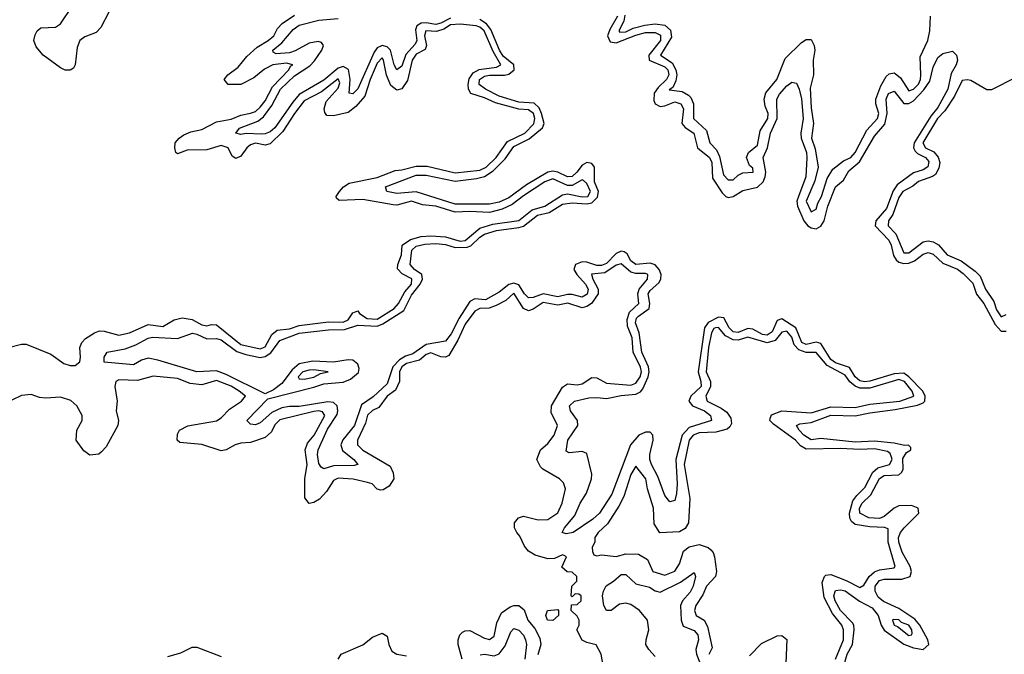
# Model space of a CAD drawing. Header units: inches. Extents: x 2710684 to 2828758, y 857022 to 965663.
# Tile 271 of 316: x 2782763 to 2786802, y 885710 to 888316. Entities that reach past the tile are written whole.
import ezdxf

# ---------------------------------------------------------------- set-up
doc = ezdxf.new("R2010")
doc.units = ezdxf.units.IN
doc.header["$MEASUREMENT"] = 0
doc.layers.add('C7888', color=7, linetype='Continuous')

msp = doc.modelspace()

# ---------------------------------------------------------------- linework, layer by layer
at = {"layer": 'C7888', "color": 4}
for points, elevation in [([(2783130.3, 888350), (2783095.6, 888284.4), (2783076.5, 888263.5), (2783030, 888245.1), (2783010.3, 888229.7), (2782998.3, 888201.7), (2782991, 888130), (2782983.6, 888116.4), (2782970, 888108), (2782950, 888108), (2782930, 888118), (2782859, 888170), (2782830, 888204), (2782821.2, 888230), (2782826.3, 888253.7), (2782834, 888270), (2782850, 888282.8), (2782910, 888284.9), (2782930, 888299.3), (2782978.3, 888370)], 8), ([(2782712.1, 886967.9), (2782770, 886984), (2782790, 886984), (2782890, 886943), (2782943.6, 886903.6), (2782970, 886896), (2782990, 886895.8), (2783009.6, 886910.4), (2783013, 886930), (2783009.6, 886970), (2783018, 886990), (2783033, 887007), (2783070, 887030.6), (2783090, 887038), (2783110, 887037.1), (2783170, 887021.1), (2783213.2, 887030), (2783290, 887064.2), (2783350, 887056.4), (2783396.3, 887083.7), (2783430, 887092.2), (2783470, 887084.6), (2783510, 887062.6), (2783530, 887058.4), (2783550, 887063.8), (2783570, 887063), (2783670, 886981.8), (2783750, 886963.9), (2783770, 886972.7), (2783797.2, 887022.8), (2783819.2, 887040.8), (2783870, 887046.8), (2783910, 887059.7), (2784030, 887075.6), (2784090, 887074.3), (2784110, 887083.1), (2784130, 887112), (2784150, 887121), (2784157.3, 887110), (2784188.4, 887088.4), (2784230, 887086.4), (2784299.7, 887130), (2784317.3, 887150), (2784342.3, 887197.7), (2784369.7, 887230), (2784371.3, 887251.3), (2784332.4, 887272.4), (2784312.9, 887292.9), (2784313.7, 887310), (2784329.7, 887350), (2784332.6, 887390), (2784366.3, 887413.7), (2784410, 887425), (2784450, 887427.8), (2784510, 887424.1), (2784570, 887406.4), (2784590, 887408.6), (2784650, 887459.7), (2784703.9, 887476.1), (2784810, 887491.6), (2784865, 887535), (2784918, 887550), (2784990, 887597), (2785010, 887600.3), (2785070, 887588.7), (2785093.3, 887590), (2785104, 887610), (2785090, 887643.7), (2785075.6, 887655.6), (2785070, 887657.6), (2785030, 887635.6), (2785010, 887634.5), (2784950, 887662), (2784917.6, 887650), (2784830, 887592.8), (2784783.5, 887556.5), (2784741.6, 887538.4), (2784690, 887524.2), (2784610, 887528.6), (2784550, 887525.6), (2784470, 887549.8), (2784415.9, 887555.9), (2784370, 887570.8), (2784310, 887554.8), (2784295.1, 887555.1), (2784170, 887577.7), (2784073.2, 887573.2), (2784063.2, 887583.2), (2784061.2, 887590), (2784075.1, 887610), (2784092, 887630), (2784114.8, 887645.2), (2784230, 887668.1), (2784303.5, 887696.5), (2784330, 887698.9), (2784390, 887714.9), (2784434.8, 887714.8), (2784550, 887687.2), (2784650, 887697.8), (2784676, 887710), (2784718, 887750), (2784764.4, 887815.6), (2784835.1, 887850), (2784871.8, 887888.2), (2784876.5, 887910), (2784871.5, 887930), (2784850, 887945.3), (2784810, 887948.8), (2784714.5, 887974.5), (2784670, 887994.8), (2784613.2, 888013.2), (2784603.5, 888030), (2784602.3, 888050), (2784607, 888073), (2784622.8, 888097.2), (2784648.2, 888111.8), (2784719.4, 888120.6), (2784736.3, 888130), (2784704.7, 888184.7), (2784668.6, 888270), (2784650, 888285), (2784635.1, 888290), (2784570, 888297.9), (2784530, 888294.1), (2784503, 888277), (2784472.2, 888267.8), (2784428.8, 888270), (2784423.9, 888250), (2784431.8, 888210), (2784426.6, 888193.4), (2784390, 888174.2), (2784372.7, 888150), (2784353.7, 888066.3), (2784330, 888032), (2784310, 888027), (2784286, 888046), (2784267.4, 888087.4), (2784255.4, 888150), (2784250, 888159.5), (2784230, 888137), (2784201.2, 888070), (2784178.4, 888001.6), (2784141.3, 887958.7), (2784110, 887935.4), (2784050, 887920.5), (2784022.9, 887922.9), (2784014.8, 887934.8), (2784012, 887950), (2784020.1, 887979.9), (2784070, 888034), (2784076.2, 888056.2), (2784070, 888072.4), (2784000.9, 888019.1), (2783930, 887982.4), (2783890, 887931.2), (2783843.1, 887856.9), (2783790, 887805.6), (2783770, 887800.5), (2783730, 887808.3), (2783710, 887802.6), (2783695.3, 887790), (2783670, 887755.1), (2783650, 887745.2), (2783634.8, 887754.8), (2783617.6, 887790), (2783590, 887799.7), (2783530, 887780.9), (2783450, 887779.6), (2783410, 887765.2), (2783404, 887770), (2783399.3, 887790), (2783400.9, 887810), (2783417.2, 887830), (2783436.6, 887843.4), (2783464.9, 887855.1), (2783510, 887864.6), (2783570, 887896.5), (2783630, 887907.9), (2783670, 887924.4), (2783710, 887931.8), (2783730, 887939.5), (2783750, 887956.4), (2783770, 887983.1), (2783799.6, 888040.4), (2783867.3, 888110), (2783874.5, 888125.5), (2783884, 888130), (2783857.3, 888137.3), (2783802, 888130), (2783767, 888113), (2783723, 888077), (2783670, 888049.5), (2783618, 888050), (2783601.2, 888070), (2783617.2, 888090), (2783658.9, 888121.1), (2783695.1, 888164.9), (2783737.1, 888202.9), (2783782, 888230), (2783805.6, 888250), (2783820.1, 888279.9), (2783839.2, 888300.8), (2783890, 888333.7)], 8), ([(2786142.9, 885657.1), (2786157.4, 885710), (2786179.3, 885750), (2786186, 885810), (2786184.5, 885830), (2786179, 885839), (2786130.8, 885890), (2786107.9, 885930), (2786103.5, 885950), (2786110, 885971.8), (2786130, 885974.7), (2786150, 885970.2), (2786208.8, 885928.8), (2786260.8, 885900.8), (2786284.9, 885870), (2786296.9, 885830), (2786309.5, 885809.5), (2786390, 885752), (2786430, 885736.8), (2786469.7, 885730.3), (2786492.8, 885750), (2786488.7, 885770), (2786455.9, 885830), (2786435, 885855), (2786370, 885898), (2786307.2, 885927.2), (2786284.6, 885944.6), (2786271.9, 885970), (2786272.1, 885990), (2786290, 886013.4), (2786310, 886018.8), (2786381.5, 886018.5), (2786416.3, 886030), (2786422, 886050), (2786415.8, 886070), (2786383.1, 886130), (2786369.8, 886170), (2786368.9, 886190), (2786376.1, 886210), (2786390.9, 886230), (2786452, 886290), (2786449.6, 886310), (2786421.1, 886321.1), (2786370, 886320.3), (2786350, 886309.8), (2786310, 886275.5), (2786290, 886267.3), (2786246, 886270), (2786209.8, 886290), (2786208.9, 886310), (2786219.2, 886330), (2786254.5, 886365.5), (2786290, 886431.4), (2786310, 886443.6), (2786370, 886447.2), (2786382.2, 886457.8), (2786387.4, 886470), (2786385.4, 886514.6), (2786401.2, 886538.8), (2786419.3, 886550), (2786418.6, 886558.6), (2786409.3, 886569.3), (2786393.2, 886566.8), (2786350, 886576.8), (2786270, 886585.6), (2786190, 886581.6), (2786050, 886595.5), (2786010, 886591), (2785979.7, 886610), (2785960.5, 886630), (2785949.4, 886650), (2785963.5, 886656.5), (2786010, 886662.2), (2786090, 886691.8), (2786190, 886689.3), (2786250, 886702.2), (2786354.6, 886714.6), (2786446.5, 886733.5), (2786470, 886743.2), (2786475.8, 886750), (2786478.2, 886770), (2786468, 886790), (2786410, 886849.8), (2786390, 886864.1), (2786350, 886861.4), (2786250, 886831.3), (2786230, 886829.2), (2786210, 886833.3), (2786189.9, 886849.9), (2786167.9, 886887.9), (2786110, 886907), (2786090, 886921.2), (2786050, 886986.2), (2786030, 886991.7), (2785990, 886981.5), (2785971.5, 886990), (2785946.8, 887050), (2785890, 887087.6), (2785870, 887080.5), (2785850, 887034.3), (2785830, 887021.1), (2785810, 887023.4), (2785770, 887045.5), (2785750, 887047.2), (2785710, 887031.6), (2785690, 887033.8), (2785672.9, 887050), (2785651.7, 887091.7), (2785630, 887094.2), (2785587.3, 887072.7), (2785571.8, 887050), (2785546.3, 886870), (2785558, 886830), (2785558.8, 886810), (2785516.9, 886770), (2785508, 886750), (2785523.1, 886730), (2785572.4, 886710), (2785597.1, 886690), (2785600.7, 886670), (2785510, 886640.7), (2785481.1, 886610), (2785454.2, 886510), (2785459.7, 886410), (2785457.4, 886370), (2785450, 886341.2), (2785430, 886336), (2785410, 886362.7), (2785380.4, 886440.4), (2785354.5, 886490), (2785347.6, 886510), (2785347.7, 886530), (2785361.2, 886590), (2785359.8, 886610), (2785350, 886622), (2785330, 886622.4), (2785303.1, 886610), (2785268.1, 886570), (2785192.4, 886367.6), (2785141.7, 886290), (2785114.9, 886265.1), (2785033.4, 886210), (2785005.1, 886205.1), (2784988, 886210), (2784998, 886230), (2785039.8, 886280.2), (2785062, 886330), (2785088.7, 886371.3), (2785108.2, 886430), (2785109.7, 886450), (2785090, 886534), (2785070, 886542.9), (2785017.2, 886537.2), (2785004.5, 886544.5), (2785011.3, 886590), (2785053.3, 886650), (2785051.5, 886670), (2785022.4, 886710), (2785018.4, 886730), (2785039, 886750), (2785097.5, 886762.5), (2785130, 886764.9), (2785170, 886760.2), (2785230, 886772.1), (2785290, 886777.7), (2785310, 886788.1), (2785319.6, 886800.4), (2785341.3, 886850), (2785345, 886870), (2785342.7, 886890), (2785314.6, 886950), (2785303.7, 887030), (2785289.2, 887070.8), (2785292.9, 887090), (2785301.1, 887098.9), (2785345.1, 887130), (2785348, 887150), (2785341.6, 887190), (2785350, 887204.2), (2785384.9, 887235.1), (2785393.5, 887250), (2785394.4, 887270), (2785386.6, 887290), (2785370, 887309.8), (2785350, 887315.9), (2785290, 887310.9), (2785270, 887325.7), (2785254.9, 887354.9), (2785242.6, 887362.6), (2785230, 887365.6), (2785210, 887355.6), (2785170, 887314.4), (2785150, 887306.1), (2785130, 887306), (2785090, 887320.7), (2785070, 887322), (2785043.1, 887310), (2785036.9, 887290), (2785048, 887270), (2785084.7, 887230), (2785095, 887210), (2785091.5, 887188.5), (2785070, 887176), (2785030, 887187.3), (2785010, 887187.5), (2784970, 887177.8), (2784910, 887190.7), (2784870, 887175.8), (2784850, 887174.2), (2784834.2, 887190), (2784810, 887227.7), (2784790, 887234.5), (2784770, 887228.9), (2784730, 887196.8), (2784673.8, 887166.2), (2784630, 887169), (2784610, 887159.2), (2784566, 887090), (2784533.5, 887026.5), (2784510, 886995.8), (2784430, 886981.5), (2784376, 886944), (2784345.8, 886934.2), (2784320.8, 886919.2), (2784294.3, 886890), (2784270, 886821.1), (2784212.6, 886767.4), (2784165.1, 886734.9), (2784135.9, 886650), (2784088.7, 886591.3), (2784080.8, 886570), (2784086.7, 886546.7), (2784133.4, 886510), (2784150.7, 886490), (2784135.1, 886484.9), (2784050, 886483.9), (2784010, 886471.8), (2783999.1, 886479.1), (2783990, 886494), (2783984.2, 886530), (2783987.3, 886550), (2784025.8, 886634.2), (2784065.4, 886694.6), (2784068.7, 886710), (2784065.7, 886730), (2784050, 886743.9), (2784027, 886747), (2783910, 886728.1), (2783870, 886727.7), (2783838.2, 886721.8), (2783797.3, 886702.7), (2783750, 886660.7), (2783730, 886652.7), (2783710, 886655.3), (2783695.3, 886670), (2783780.5, 886759.5), (2783970, 886806.5), (2784010, 886821), (2784090, 886827.5), (2784120.4, 886839.6), (2784152.3, 886867.7), (2784156.1, 886883.9), (2784150, 886902), (2784130, 886917.3), (2784110, 886919.4), (2784050, 886909.9), (2783965.7, 886914.3), (2783910, 886902.6), (2783881.3, 886878.7), (2783837.8, 886822.2), (2783803.8, 886796.2), (2783770, 886779.5), (2783610, 886859.4), (2783570, 886874.6), (2783490, 886869.8), (2783330, 886918), (2783290, 886925.6), (2783262.4, 886917.6), (2783230, 886898), (2783109.2, 886909.2), (2783109.2, 886930), (2783122, 886950), (2783195.6, 886964.4), (2783239.3, 886980.7), (2783290, 887008.2), (2783307.6, 887012.4), (2783410, 887007.4), (2783471.6, 887028.4), (2783490, 887024.6), (2783530, 887005.5), (2783570, 887006.7), (2783590, 887001.8), (2783653.6, 886953.6), (2783690, 886940.6), (2783750, 886929.3), (2783770, 886932.7), (2783792.7, 886947.3), (2783830, 886998.5), (2783910, 887029.3), (2784030, 887042.5), (2784095.6, 887044.4), (2784150, 887061.1), (2784230, 887057.7), (2784253, 887067), (2784338.4, 887121.6), (2784370, 887184.9), (2784406.3, 887230), (2784415.8, 887250), (2784413.3, 887270), (2784382.9, 887290), (2784364.4, 887310), (2784371.1, 887370), (2784390, 887385.5), (2784425.3, 887394.7), (2784470, 887396.6), (2784510, 887392.4), (2784550, 887380.1), (2784598.9, 887381.1), (2784613.4, 887386.6), (2784650, 887422.6), (2784670, 887434.8), (2784719.3, 887450), (2784810, 887462.1), (2784830, 887468.6), (2784887.5, 887512.5), (2784935.3, 887524.7), (2784990, 887558.2), (2785030, 887564), (2785090, 887559.5), (2785110, 887563.2), (2785133.5, 887586.5), (2785137.7, 887610), (2785121.7, 887650), (2785120.7, 887710), (2785110, 887725.7), (2785090, 887729.8), (2785070, 887718.8), (2785049.2, 887690), (2785030, 887672.5), (2785010, 887669.9), (2784970, 887689.1), (2784950, 887693.6), (2784930, 887689.1), (2784842.2, 887637.8), (2784770, 887584.5), (2784730, 887566.8), (2784690, 887558), (2784550, 887558.5), (2784390, 887608.9), (2784310, 887601.7), (2784268.7, 887610), (2784264, 887630), (2784390, 887676.8), (2784430, 887678), (2784550, 887652.5), (2784636.9, 887663.1), (2784670, 887671.8), (2784704.9, 887695.1), (2784755.1, 887744.9), (2784790, 887795), (2784853.7, 887826.3), (2784908.2, 887871.8), (2784914.2, 887890), (2784903.2, 887930), (2784894, 887954), (2784873.7, 887973.7), (2784810, 887976.8), (2784730, 888001.8), (2784673.6, 888030), (2784648.4, 888050), (2784649.8, 888070), (2784670, 888083.6), (2784690, 888088.1), (2784752.2, 888087.8), (2784770, 888092.3), (2784792, 888110), (2784789.8, 888130), (2784746.5, 888166.5), (2784731.4, 888190), (2784695.6, 888275.6), (2784678.2, 888298.2), (2784650, 888316.5)], 4), ([(2784530, 888321.9), (2784490, 888301), (2784470, 888295.6), (2784430, 888303.4), (2784410, 888301.5), (2784392.7, 888290), (2784386.4, 888273.6), (2784392, 888230), (2784385.1, 888214.9), (2784347.4, 888172.6), (2784330, 888124.5), (2784310.3, 888109.7), (2784299.1, 888130), (2784284.5, 888190), (2784270, 888204.5), (2784250, 888209.8), (2784230, 888200.4), (2784216.9, 888183.1), (2784150, 888032), (2784130, 888012), (2784114.6, 888014.6), (2784119.3, 888070), (2784111.3, 888111.3), (2784090, 888123.5), (2784070, 888117.2), (2784010, 888068.1), (2783910, 888008.7), (2783882.9, 887977.1), (2783810, 887871.2), (2783790, 887855.4), (2783770, 887846.6), (2783754.1, 887845.9), (2783691.6, 887848.4), (2783670, 887844.5), (2783649, 887850), (2783665.2, 887870), (2783740.5, 887899.5), (2783763.5, 887916.5), (2783796.9, 887963.1), (2783832.9, 888030), (2783890, 888085.4), (2783953, 888127), (2783973, 888147), (2784003.1, 888190), (2784009.7, 888210), (2784001.7, 888221.7), (2783986.9, 888226.9), (2783950, 888218.9), (2783892.6, 888187.4), (2783870, 888179.8), (2783815.5, 888175.5), (2783802.5, 888182.5), (2783800.9, 888190), (2783838.8, 888221.2), (2783884.6, 888275.4), (2783910, 888293.6), (2783990, 888313.5), (2784070, 888320.6)], 4), ([(2785215.1, 888330), (2785184, 888276), (2785174.5, 888250), (2785184.8, 888224.8), (2785210, 888220.2), (2785290, 888252.3), (2785330, 888262.7), (2785370, 888263.5), (2785392.2, 888252.2), (2785391.9, 888230), (2785344.2, 888170), (2785345.5, 888150), (2785410, 888122.6), (2785421.5, 888110), (2785425.5, 888090), (2785417.1, 888070), (2785382.8, 888037.2), (2785366.4, 888013.6), (2785364.3, 887984.3), (2785370.2, 887970.2), (2785390, 887958.9), (2785410, 887961.8), (2785450, 887978.8), (2785475.6, 887970), (2785486.2, 887950), (2785479.6, 887890), (2785492.7, 887872.7), (2785528.8, 887850), (2785543.6, 887790), (2785592.8, 887750), (2785602, 887730), (2785604.6, 887664.6), (2785644.5, 887604.5), (2785660.4, 887590), (2785670, 887585.4), (2785690, 887589.2), (2785730, 887613.8), (2785790, 887628.2), (2785813.5, 887650), (2785821.8, 887670), (2785823.7, 887690), (2785812.7, 887750), (2785830.8, 887790), (2785843.8, 887850), (2785869.8, 887910), (2785869.7, 887990), (2785880.5, 888010), (2785910, 888043.8), (2785930, 888059.3), (2785950, 888054.9), (2785960.9, 888030), (2785970.2, 887990.2), (2785976.8, 887910), (2785967.8, 887850), (2785969.4, 887830), (2785990.8, 887770.8), (2785991.8, 887748.2), (2785988.4, 887670), (2785957.4, 887590), (2785951.8, 887570), (2785953.4, 887550), (2785979.7, 887490), (2785996.9, 887470), (2786010, 887461.1), (2786030, 887456.9), (2786050, 887467.7), (2786063.1, 887490), (2786078.5, 887550), (2786109.9, 887630.1), (2786142.5, 887657.5), (2786164.9, 887695.1), (2786207.6, 887732.4), (2786270, 887837.4), (2786312.8, 887887.2), (2786321.3, 887930), (2786317.8, 887990), (2786327.9, 888012.1), (2786350, 888022), (2786390, 887971.5), (2786410, 887971.2), (2786430, 887982.8), (2786472.4, 888027.6), (2786496.9, 888063.1), (2786510, 888121), (2786530, 888160.5), (2786550, 888177.6), (2786590, 888186.8), (2786606.8, 888170), (2786610.7, 888150), (2786604.9, 888130), (2786584.5, 888095.5), (2786571, 888030), (2786530, 887955.8), (2786500.7, 887919.3), (2786432.5, 887810), (2786429.3, 887790), (2786436.3, 887776.3), (2786446.2, 887766.2), (2786479.5, 887750), (2786492.9, 887732.9), (2786488.2, 887711.8), (2786470, 887699.8), (2786430, 887687), (2786362.1, 887637.9), (2786346.4, 887613.6), (2786319.1, 887540.9), (2786275.8, 887490), (2786272.4, 887470), (2786329.2, 887410), (2786338.6, 887390), (2786348.1, 887348.1), (2786358.5, 887330), (2786370, 887320.7), (2786390, 887315), (2786410, 887316.6), (2786433.8, 887326.2), (2786470, 887353.4), (2786490, 887360.2), (2786510, 887353.6), (2786550, 887316.5), (2786610, 887291.9), (2786633.9, 887273.9), (2786673.5, 887233.5), (2786688.9, 887188.9), (2786718.4, 887150), (2786764.8, 887064.8), (2786790, 887037.3), (2786810, 887036.5)], 4), ([(2785246.1, 888333.9), (2785241.3, 888310), (2785220.4, 888270), (2785224.8, 888264.8), (2785250, 888266.5), (2785279.4, 888280.6), (2785327, 888293), (2785370, 888298.6), (2785410, 888293.1), (2785432.3, 888272.3), (2785436.5, 888243.5), (2785392.4, 888170), (2785439.2, 888139.2), (2785455.2, 888110), (2785459.1, 888090), (2785455.2, 888064.8), (2785442.5, 888037.5), (2785428, 888028), (2785480.6, 888020.6), (2785506.5, 888006.5), (2785516, 887996), (2785527.2, 887970), (2785527, 887910), (2785580.7, 887860.7), (2785594.8, 887810), (2785621.3, 887781.3), (2785634, 887754), (2785650, 887678.8), (2785670, 887658.8), (2785690, 887658), (2785710, 887678), (2785730, 887686.8), (2785772.7, 887690), (2785770, 887706), (2785757.2, 887717.2), (2785745.2, 887750), (2785753.2, 887770), (2785790, 887800.7), (2785800.1, 887859.9), (2785832, 887910), (2785833.3, 887930), (2785821.3, 887961.3), (2785816.9, 887990), (2785823.9, 888016.1), (2785869.6, 888070), (2785903.2, 888156.8), (2785970, 888222), (2785990, 888234), (2786010, 888234), (2786022, 888210), (2786024.7, 888190), (2786018.8, 888150), (2786019.1, 888090), (2786005.9, 888034.1), (2786010, 887954), (2786019.3, 887890), (2786010.7, 887830), (2786025.8, 887785.8), (2786039.1, 887710), (2786025.4, 887654.6), (2785989.1, 887570), (2786010, 887526.8), (2786030, 887538), (2786037.4, 887562.6), (2786053, 887590), (2786075.8, 887664.2), (2786098.6, 887701.4), (2786143.1, 887736.9), (2786173.3, 887750), (2786190, 887770.8), (2786237.7, 887862.3), (2786282.4, 887910), (2786287.6, 887930), (2786275.8, 887970), (2786275.4, 887990), (2786295.8, 888044.2), (2786317.2, 888082.8), (2786330, 888093.4), (2786350, 888098), (2786355.1, 888095.1), (2786377.1, 888077.1), (2786410, 888023.8), (2786430, 888030.4), (2786450, 888050.6), (2786459.1, 888070), (2786460.5, 888090), (2786456.5, 888163.5), (2786489, 888230), (2786497.2, 888270), (2786499, 888330)], 8), ([(2786850, 888078), (2786750, 888028), (2786730, 888028), (2786665.6, 888065.6), (2786650, 888069.2), (2786630, 888066), (2786598, 888002), (2786558.9, 887941.1), (2786528.4, 887910), (2786468.1, 887810), (2786479.1, 887790), (2786513.3, 887773.3), (2786531.4, 887751.4), (2786537.4, 887730), (2786534.1, 887705.9), (2786519.4, 887680.6), (2786508.1, 887671.9), (2786450, 887651.2), (2786427.7, 887632.3), (2786385.7, 887610), (2786370, 887585.2), (2786344.7, 887515.3), (2786327, 887490), (2786326.4, 887470), (2786356.9, 887436.9), (2786390, 887358), (2786410, 887358.4), (2786470, 887403.1), (2786490, 887407.2), (2786510, 887403.7), (2786531.8, 887391.8), (2786568.4, 887350), (2786625.5, 887325.5), (2786683.2, 887283.2), (2786702.7, 887262.7), (2786725.3, 887210), (2786758.7, 887158.7), (2786770, 887124), (2786790, 887096.3), (2786810, 887104.9)], 8), ([(2785156.4, 885663.6), (2785148, 885710), (2785128.4, 885748.4), (2785090, 885758), (2785070, 885768), (2785048, 885810), (2785058, 885830), (2785058, 885850), (2785050, 885866), (2785026, 885890), (2785027.3, 885912.7), (2785050, 885914), (2785066, 885930), (2785066, 885950), (2785056.4, 885956.4), (2785042, 885958), (2785030, 885946), (2785026, 885950), (2785028, 885990), (2785048, 886010), (2785048, 886030), (2785030, 886048), (2785008.4, 886048.4), (2784987.3, 886067.3), (2785006, 886110), (2784996.4, 886116.4), (2784990, 886118), (2784956.9, 886103.1), (2784930, 886102), (2784877.5, 886117.5), (2784850, 886133.2), (2784833.6, 886153.6), (2784814.7, 886194.7), (2784802.7, 886210), (2784793.2, 886230), (2784793.2, 886250), (2784809.4, 886270.6), (2784830, 886277.3), (2784890, 886261.6), (2784930, 886263), (2784970, 886291.3), (2784989, 886330), (2785002, 886390), (2784993.6, 886413.6), (2784978, 886430), (2784908.7, 886470), (2784899.3, 886479.3), (2784884, 886510), (2784899, 886550), (2784930, 886576), (2784955.1, 886610), (2784969.2, 886650), (2784943.6, 886703.6), (2784945.1, 886730), (2784990, 886806.8), (2785010, 886820.7), (2785050, 886816.3), (2785070, 886820.5), (2785110, 886846), (2785130, 886844.7), (2785170, 886823), (2785270, 886814.9), (2785290, 886823.1), (2785308, 886850), (2785313.5, 886870), (2785310, 886889), (2785279.2, 886950), (2785275.3, 887010), (2785256.8, 887056.8), (2785254.9, 887085.1), (2785264.9, 887115.1), (2785303.6, 887150), (2785298.9, 887190), (2785304.2, 887210), (2785338.4, 887250), (2785339.3, 887270), (2785330, 887274), (2785290, 887273.3), (2785270, 887279.1), (2785230, 887313), (2785210, 887308.2), (2785163, 887277), (2785108.9, 887271.1), (2785114.4, 887250), (2785136, 887210), (2785136, 887190), (2785109.4, 887150.6), (2785090, 887138), (2785070, 887133.1), (2785011.7, 887151.7), (2784970, 887143.5), (2784910, 887154.5), (2784870, 887127.3), (2784850, 887120.7), (2784829.6, 887129.6), (2784790, 887193), (2784757.3, 887162.7), (2784718.3, 887141.7), (2784688.3, 887131.7), (2784650, 887129.4), (2784630, 887119.3), (2784590, 887066), (2784560.7, 886999.3), (2784523.4, 886936.6), (2784510, 886929.5), (2784490, 886931.2), (2784450, 886947.6), (2784430, 886940.5), (2784402.8, 886917.2), (2784350, 886903.5), (2784330.4, 886890), (2784321.5, 886870), (2784321.1, 886830), (2784304.8, 886795.2), (2784270, 886769.5), (2784236.5, 886723.5), (2784210, 886711.6), (2784190, 886692.3), (2784181, 886659), (2784148.4, 886590), (2784148.2, 886570), (2784170, 886548.7), (2784283, 886483), (2784295.2, 886455.2), (2784297.3, 886430), (2784279.3, 886400.7), (2784254.4, 886385.6), (2784244.7, 886384.7), (2784230, 886388.7), (2784208.7, 886410), (2784190, 886415.6), (2784130.7, 886429.3), (2784070, 886433.3), (2784050, 886423.7), (2784021.7, 886378.3), (2783992.3, 886347.7), (2783970, 886333.2), (2783950, 886329), (2783933.2, 886353.2), (2783933.3, 886430), (2783942.4, 886490), (2783934.3, 886550), (2783943.3, 886576.7), (2783971.1, 886610), (2784015.4, 886690), (2784005.6, 886705.6), (2783990, 886709.6), (2783970, 886706.9), (2783830, 886672.4), (2783810, 886652), (2783795.8, 886624.2), (2783770, 886600.7), (2783710, 886579.5), (2783670, 886577.6), (2783646.8, 886570), (2783610, 886549.3), (2783590, 886546), (2783510, 886572), (2783420.4, 886580.4), (2783408.9, 886588.9), (2783410, 886614), (2783418, 886630), (2783452.1, 886647.9), (2783570, 886668.2), (2783590, 886680.7), (2783623.6, 886716.4), (2783673.2, 886750), (2783689, 886770), (2783662.7, 886790), (2783630, 886810.8), (2783570, 886834.5), (2783510, 886816.9), (2783462.3, 886822.3), (2783410, 886842.9), (2783310, 886851.5), (2783245.8, 886834.2), (2783170, 886837.6), (2783157.3, 886830), (2783152.7, 886810), (2783162.4, 886750), (2783159.3, 886710), (2783168.2, 886670), (2783165.5, 886650), (2783117.6, 886562.4), (2783098.8, 886541.2), (2783087.5, 886532.5), (2783050, 886528), (2783025.6, 886545.6), (2782994, 886590), (2782997.2, 886630), (2783019.5, 886670), (2783019.5, 886690), (2782998, 886730), (2782972.3, 886752.3), (2782930, 886765.6), (2782870, 886761.3), (2782844.4, 886764.4), (2782810, 886777), (2782770, 886772.3), (2782730, 886753.2)], 8), ([(2786109.5, 885690), (2786142.6, 885770), (2786143, 885810), (2786136.3, 885830), (2786097.3, 885877.3), (2786063, 885943), (2786054.7, 886005.3), (2786064.5, 886030), (2786070, 886035.5), (2786090, 886037.1), (2786153.8, 886013.8), (2786210, 885983.8), (2786226, 885994), (2786247.6, 886030), (2786270, 886048.9), (2786290, 886056.9), (2786350, 886065.5), (2786355.1, 886070), (2786326.3, 886170), (2786325.6, 886225.6), (2786311.2, 886231.2), (2786250, 886232.8), (2786190, 886243.5), (2786175.3, 886255.3), (2786168.6, 886268.6), (2786167.1, 886290), (2786180.4, 886339.6), (2786197.2, 886362.8), (2786230, 886394.4), (2786262.6, 886457.4), (2786283.9, 886476.1), (2786331.8, 886490), (2786342, 886510), (2786340.1, 886520.1), (2786334.6, 886534.6), (2786322.5, 886542.5), (2786270, 886554.2), (2786210, 886550.6), (2786130, 886555.3), (2785990, 886552.1), (2785966.4, 886566.4), (2785946, 886590), (2785855.6, 886655.6), (2785840.9, 886670), (2785841.5, 886678.5), (2785846.9, 886693.1), (2785890, 886710.3), (2786010, 886702), (2786090, 886726.5), (2786190, 886723.5), (2786250, 886737.7), (2786374, 886750), (2786431.5, 886770), (2786424.7, 886790), (2786392.7, 886830), (2786370, 886838.2), (2786250, 886802.4), (2786210, 886802.2), (2786190.5, 886810.5), (2786168.2, 886828.2), (2786150, 886856.9), (2786075.6, 886895.6), (2786030, 886949.7), (2785990, 886948.8), (2785959.7, 886959.7), (2785940.8, 886980.8), (2785930, 887012), (2785910, 887036.4), (2785890, 887032.8), (2785861.9, 886998.1), (2785830, 886988.7), (2785750, 887011.6), (2785710, 887000.3), (2785690, 887001.2), (2785658.4, 887018.4), (2785630, 887052.1), (2785618, 887050), (2785610, 887047.6), (2785600.7, 887030), (2785589.4, 886970), (2785579.1, 886870), (2785596.5, 886830), (2785597.3, 886810), (2785577.6, 886770), (2785583, 886750), (2785641.3, 886721.3), (2785664.5, 886704.5), (2785680.3, 886680.3), (2785682.8, 886657.2), (2785676.5, 886643.5), (2785664.9, 886635.1), (2785618.2, 886621.8), (2785550, 886619.3), (2785525.7, 886610), (2785509.2, 886590), (2785489.2, 886490), (2785512.4, 886350), (2785507.3, 886250), (2785493, 886227), (2785470, 886212.3), (2785388.7, 886208.7), (2785365.2, 886245.2), (2785363.7, 886310), (2785338, 886390), (2785331.6, 886430), (2785290, 886482), (2785270, 886448.7), (2785241.3, 886358.7), (2785221.3, 886318.7), (2785174.6, 886245.4), (2785136, 886210), (2785122, 886190), (2785122, 886170), (2785112, 886150), (2785112.7, 886132.7), (2785118, 886118), (2785130, 886114), (2785150, 886118), (2785210, 886111), (2785250, 886122.8), (2785301, 886121), (2785338.8, 886098.8), (2785361, 886050), (2785410, 886034.8), (2785450, 886051.3), (2785470, 886082), (2785486.8, 886133.2), (2785509.3, 886150.7), (2785550, 886160.7), (2785588, 886148), (2785598.8, 886138.8), (2785608.1, 886128.1), (2785614, 886110), (2785622, 886050), (2785617.3, 886030), (2785580.5, 885990), (2785565.3, 885954.7), (2785536.3, 885910), (2785530.8, 885890), (2785538.8, 885870), (2785570.6, 885850.6), (2785584.9, 885824.9), (2785603.5, 885736.5), (2785590.7, 885709.3)], 8), ([(2785370, 885701.6), (2785343.5, 885730), (2785332.1, 885750), (2785332.9, 885770), (2785344.1, 885810), (2785338, 885850), (2785305.7, 885890), (2785270, 885914), (2785250, 885920.3), (2785223.4, 885916.6), (2785190, 885889.4), (2785170, 885889.4), (2785159.7, 885910), (2785153.5, 885950), (2785157.7, 885970), (2785168.9, 885991.1), (2785199.5, 886010), (2785230, 886037.1), (2785250, 886037.1), (2785290, 885999.6), (2785346.4, 885986.4), (2785370, 885970.3), (2785390, 885965.5), (2785473.7, 886006.3), (2785530, 886046), (2785535.8, 886030), (2785526.3, 885990), (2785514.1, 885965.9), (2785481.5, 885930), (2785473.8, 885910), (2785477.2, 885850), (2785485.3, 885825.3), (2785530, 885807.4), (2785544.4, 885790), (2785547.9, 885770), (2785536.9, 885730), (2785539.3, 885710), (2785579, 885610)], 4), ([(2784578, 885690), (2784561.2, 885750), (2784561.2, 885770), (2784569, 885790), (2784579.3, 885800.7), (2784590, 885806.8), (2784610, 885807.3), (2784670, 885776), (2784690, 885771.3), (2784710, 885784.7), (2784720.7, 885839.3), (2784740.1, 885879.9), (2784775.1, 885904.9), (2784790, 885911), (2784810, 885911), (2784833, 885893), (2784848.2, 885850), (2784875.9, 885815.9), (2784896.8, 885776.8), (2784901, 885750), (2784888, 885708)], 8), ([(2784652.6, 885707.4), (2784670, 885710.2), (2784710, 885704), (2784730, 885711.8), (2784754.9, 885745.1), (2784777.3, 885802.7), (2784790, 885816.4), (2784810, 885808.7), (2784830, 885788.2), (2784838.6, 885770), (2784842.2, 885750), (2784835.6, 885690)], 4), ([(2784069, 885690), (2784082, 885710), (2784170, 885748.8), (2784210, 885780.5), (2784250, 885797.3), (2784270, 885784.7), (2784277.1, 885750), (2784290, 885723), (2784310, 885710.5), (2784350, 885704.2)], 8), ([(2785756.4, 885703.6), (2785805.8, 885754.2), (2785870, 885785.5), (2785890, 885786.8), (2785910.6, 885770.6), (2785905.7, 885674.3)], 8), ([(2783370, 885700.4), (2783423.5, 885716.5), (2783470, 885739.1), (2783490, 885739.1), (2783590, 885701.6)], 8)]:
    msp.add_lwpolyline(points, dxfattribs=dict(at, elevation=elevation))
at = {"layer": 'C7888', "color": 4, "elevation": 8}
for points in [[(2783970, 886878.3), (2783950, 886876.9), (2783924.9, 886870), (2783905.3, 886850), (2783910, 886840.7), (2783930, 886839.5), (2783970, 886847.7), (2783997.2, 886862.8), (2784028, 886870)], [(2784950, 885848.7), (2784928, 885850), (2784922, 885870), (2784928, 885890), (2784970, 885894), (2784974, 885890), (2784974, 885870)], [(2786346.6, 885853.4), (2786344, 885850), (2786351, 885830), (2786364.2, 885824.2), (2786410, 885787), (2786422, 885790), (2786424, 885796), (2786422.9, 885810), (2786411.3, 885830), (2786380.8, 885840.8), (2786370, 885851.3)]]:
    msp.add_lwpolyline(points, close=True, dxfattribs=at)

doc.saveas('drawing.dxf')
